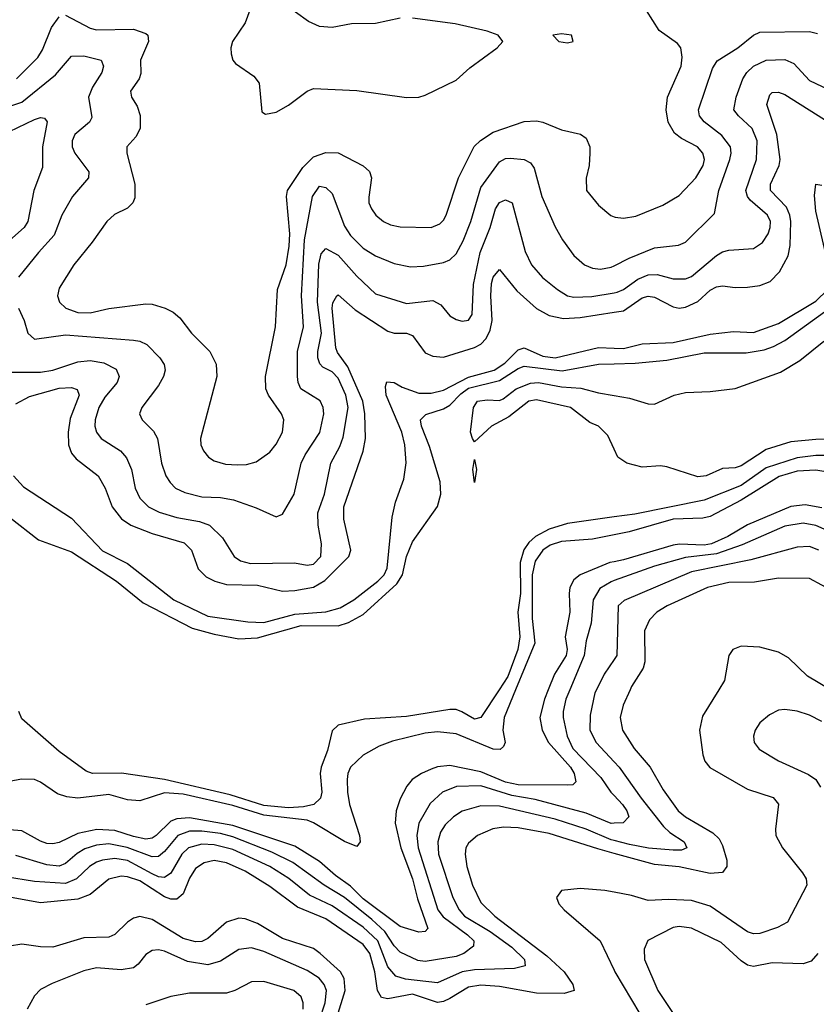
# Model space of a CAD drawing. Header units: inches. Extents: x 1308407 to 1441228, y 959628 to 1036311.
# Tile 588 of 656: x 1398083 to 1400652, y 998986 to 1002160. Entities that reach past the tile are written whole.
import ezdxf

# ---------------------------------------------------------------- set-up
doc = ezdxf.new("R2010")
doc.units = ezdxf.units.IN
doc.header["$MEASUREMENT"] = 0
for name, color, linetype in [('B3090', 7, 'Continuous'), ('B3999', 7, 'Continuous'), ('B4000', 7, 'Continuous'), ('B4909', 7, 'Continuous')]:
    doc.layers.add(name, color=color, linetype=linetype)

msp = doc.modelspace()

# ---------------------------------------------------------------- linework, layer by layer
at = {"layer": 'B3090', "color": 5}
for points, elevation in [([(1398837.1, 1002222.9), (1398810.2, 1002150), (1398769.3, 1002090), (1398763.2, 1002070), (1398764.5, 1002050), (1398770.2, 1002030.2), (1398779.1, 1002019.1), (1398838.4, 1001978.4), (1398855.4, 1001955.4), (1398863.4, 1001863.4), (1398875.9, 1001855.9), (1398910, 1001862), (1398950, 1001884.6), (1399009.9, 1001930.1), (1399030, 1001938.8), (1399170, 1001932.4), (1399330, 1001909.5), (1399370, 1001910.8), (1399390, 1001917), (1399490, 1001965.4), (1399534.7, 1002005.3), (1399622.9, 1002070), (1399641.2, 1002090), (1399626, 1002110), (1399590, 1002123.1), (1399486.9, 1002146.9), (1399350, 1002165.6)], 2720), ([(1399310, 1002165.7), (1399230, 1002147.6), (1399153.2, 1002146.8), (1399090, 1002134.7), (1399050, 1002137.9), (1399014.1, 1002154.1), (1398930, 1002214.6)], 2720), ([(1398072.7, 1001970), (1398141.7, 1002038.3), (1398156.6, 1002063.4), (1398184.9, 1002135.1), (1398210.4, 1002169.6)], 2680), ([(1398230, 1002174.5), (1398310, 1002133), (1398330, 1002127.6), (1398449.6, 1002129.6), (1398490, 1002116), (1398496, 1002110), (1398498.5, 1002090), (1398472.7, 1002030), (1398473.2, 1001986.8), (1398468.4, 1001970), (1398440.3, 1001930), (1398443.2, 1001910), (1398461.4, 1001881.4), (1398471.7, 1001851.7), (1398470.8, 1001810), (1398457.3, 1001782.7), (1398427.9, 1001750), (1398428.3, 1001730), (1398454, 1001630), (1398454, 1001586), (1398447.6, 1001570), (1398430, 1001552.4), (1398388.1, 1001531.9), (1398363.5, 1001510), (1398316.9, 1001443.1), (1398256.8, 1001370), (1398210, 1001295.1), (1398204.7, 1001270), (1398211.3, 1001250), (1398231.5, 1001230), (1398270, 1001215.7), (1398310, 1001215.5), (1398370, 1001229.5), (1398490, 1001244.1), (1398510, 1001242.8), (1398552.2, 1001230), (1398577.6, 1001217.6), (1398599.3, 1001199.3), (1398636.5, 1001150), (1398696.1, 1001090), (1398716.9, 1001050), (1398718.9, 1001010), (1398665.6, 1000810), (1398667.2, 1000790), (1398675.3, 1000770), (1398691.8, 1000750), (1398710, 1000737.6), (1398747, 1000727), (1398785, 1000725), (1398814, 1000726), (1398845.6, 1000734.4), (1398890, 1000766.4), (1398910, 1000791.5), (1398930.6, 1000830), (1398934.8, 1000870), (1398927.1, 1000890), (1398885, 1000950), (1398877, 1000970), (1398875, 1001010), (1398908.1, 1001170), (1398913.9, 1001290), (1398942.2, 1001370), (1398951.6, 1001430), (1398954.1, 1001470), (1398943.4, 1001590), (1398946.1, 1001610), (1398996.2, 1001683.8), (1399030, 1001717.7), (1399070, 1001732), (1399110, 1001730.6), (1399190, 1001689.2), (1399210.6, 1001670.6), (1399217.3, 1001650), (1399208.3, 1001588.2), (1399208.8, 1001570), (1399217.4, 1001550), (1399231.2, 1001530), (1399255.6, 1001510), (1399278.7, 1001498.7), (1399310, 1001492.8), (1399410, 1001490.2), (1399437.8, 1001502.2), (1399450, 1001513.8), (1399457.9, 1001530), (1399497.8, 1001650), (1399548.3, 1001751.7), (1399568.7, 1001771.3), (1399610, 1001798.1), (1399710, 1001832.5), (1399750, 1001834), (1399770, 1001830.1), (1399830, 1001805), (1399891.4, 1001791.4), (1399910, 1001778), (1399921.6, 1001750), (1399922, 1001730), (1399918.9, 1001690), (1399909.3, 1001649.3), (1399911.3, 1001610), (1399950, 1001562.3), (1399989.3, 1001529.3), (1400000, 1001525.1)], 2680), ([(1398011.9, 1001868.1), (1398090, 1001894.1), (1398197.7, 1001982.3), (1398250, 1002042.2), (1398290, 1002043.5), (1398345.3, 1002030), (1398353.2, 1002010), (1398348, 1001990), (1398317.3, 1001942.7), (1398304.9, 1001910), (1398315, 1001845), (1398307.5, 1001830), (1398260.5, 1001790), (1398251.5, 1001770), (1398251.5, 1001750), (1398260.4, 1001730), (1398306.2, 1001670), (1398304.2, 1001650), (1398252.6, 1001590), (1398218.8, 1001530), (1398194.4, 1001465.6), (1398143, 1001410), (1398079.2, 1001330)], 2660), ([(1398050, 1001800.1), (1398130, 1001838.4), (1398150, 1001844.6), (1398162.9, 1001842.9), (1398170.8, 1001830.8), (1398156.1, 1001750), (1398155.8, 1001684.2), (1398128.6, 1001610), (1398109.1, 1001510), (1398097.5, 1001490), (1398050, 1001447.9)], 2640), ([(1398078.4, 1001230), (1398097.2, 1001190), (1398109.1, 1001149.1), (1398130, 1001130.2), (1398230, 1001144.6), (1398450, 1001127), (1398470, 1001123.5), (1398492.6, 1001112.6), (1398534.7, 1001070), (1398548.7, 1001048.7), (1398551.5, 1001030), (1398546.7, 1001010), (1398530, 1000980.8), (1398476.2, 1000910), (1398469.1, 1000890), (1398477.8, 1000870), (1398513.8, 1000833.8), (1398527, 1000810), (1398540.4, 1000730), (1398554, 1000690), (1398567.7, 1000667.7), (1398585.6, 1000650), (1398615.5, 1000635.5), (1398670, 1000622), (1398730, 1000619.6), (1398772.2, 1000612.2), (1398845.9, 1000585.9), (1398910, 1000557), (1398930, 1000566), (1398967.6, 1000630), (1398990.9, 1000730), (1399003, 1000757), (1399050.9, 1000829.1), (1399063.4, 1000890), (1399061.2, 1000910), (1399051.3, 1000931.3), (1398989.9, 1000970), (1398980.4, 1000990), (1398978.9, 1001010), (1398978.2, 1001090), (1398998.1, 1001170), (1398991.8, 1001270), (1399001.4, 1001450), (1399027.1, 1001590), (1399050, 1001623.2), (1399070, 1001619), (1399090, 1001600.2), (1399130, 1001494.2), (1399150, 1001464.1), (1399190, 1001423.8), (1399230, 1001399.1), (1399290, 1001374), (1399343.6, 1001363.6), (1399385.5, 1001365.5), (1399450, 1001377.2), (1399470, 1001386), (1399490, 1001405.2), (1399512.8, 1001447.2), (1399538.2, 1001510), (1399570, 1001619.7), (1399630, 1001702.5), (1399650, 1001712.5), (1399665.8, 1001714.2), (1399709.6, 1001709.6), (1399730, 1001698.8), (1399741.9, 1001681.9), (1399766.7, 1001590), (1399810, 1001492), (1399833.4, 1001450), (1399870, 1001400.2), (1399904, 1001370), (1399930, 1001359.1), (1399955.9, 1001355.9), (1399990, 1001361.9), (1400000, 1001367)], 2660), ([(1398050, 1001023.4), (1398150, 1001024.2), (1398190, 1001030.1), (1398270, 1001057.2), (1398310, 1001061.1), (1398354, 1001054), (1398393.4, 1001033.4), (1398403.7, 1001010), (1398396.6, 1000990), (1398357.3, 1000942.7), (1398337.8, 1000910), (1398325.7, 1000870), (1398325.2, 1000850), (1398330.1, 1000830), (1398345.8, 1000810), (1398408.3, 1000770), (1398427.5, 1000747.5), (1398442.9, 1000710), (1398454.6, 1000650), (1398470, 1000618), (1398497.8, 1000590), (1398532.3, 1000572.3), (1398590, 1000555.3), (1398662.8, 1000542.8), (1398695.2, 1000530), (1398736.8, 1000490), (1398774.2, 1000430), (1398795, 1000415), (1398826.7, 1000406.7), (1398969, 1000409), (1399010, 1000401.2), (1399030, 1000404.5), (1399053.8, 1000430), (1399056.6, 1000470), (1399045.6, 1000530), (1399044.8, 1000570), (1399065.4, 1000630), (1399086.5, 1000730), (1399115.4, 1000784.6), (1399125.7, 1000814.3), (1399142.2, 1000910), (1399135.1, 1000950), (1399110, 1001004.5), (1399090, 1001024.9), (1399060, 1001040), (1399050.3, 1001050.3), (1399044.7, 1001070), (1399044.3, 1001090), (1399055.6, 1001150), (1399042.8, 1001250), (1399048, 1001372), (1399055, 1001405), (1399070, 1001422.9), (1399110, 1001400.9), (1399170, 1001333.4), (1399230, 1001276.4), (1399330, 1001245.5), (1399414.7, 1001254.7), (1399440.5, 1001240.5), (1399470, 1001205.8), (1399490, 1001193.2), (1399510, 1001188.5), (1399530, 1001191.3), (1399542.4, 1001210), (1399546.7, 1001306.7), (1399567.8, 1001410), (1399599.6, 1001490), (1399617.6, 1001550), (1399630, 1001571.2), (1399650, 1001579.8), (1399670.7, 1001570), (1399712.6, 1001412.6), (1399733.8, 1001370), (1399769.3, 1001329.3), (1399816.8, 1001290), (1399850, 1001270.1), (1399870, 1001265.4), (1399928.3, 1001268.3), (1400000, 1001280.1)], 2640), ([(1398070, 1000922.1), (1398114.1, 1000945.9), (1398210, 1000972.1), (1398250, 1000974.3), (1398268.3, 1000968.3), (1398274.4, 1000950), (1398245.9, 1000874.1), (1398239.2, 1000830), (1398239.9, 1000790), (1398250, 1000762.3), (1398264.9, 1000744.9), (1398335.8, 1000690), (1398358.4, 1000650), (1398381, 1000590), (1398410.6, 1000550.6), (1398441.4, 1000530), (1398510, 1000503.2), (1398613.6, 1000473.6), (1398636.3, 1000450), (1398658.3, 1000390), (1398684.2, 1000364.1), (1398712.3, 1000350), (1398750, 1000339.7), (1398850, 1000337.1), (1398930, 1000318.2), (1398970, 1000319.5), (1399030, 1000330.6), (1399067.4, 1000352.6), (1399144.5, 1000430), (1399151.1, 1000450), (1399127.8, 1000550), (1399128.4, 1000590), (1399190.6, 1000769.4), (1399197.9, 1000810), (1399195.5, 1000890), (1399189.7, 1000930), (1399141.5, 1001041.5), (1399107.3, 1001087.3), (1399102.4, 1001102.4), (1399090, 1001230.1), (1399092.7, 1001247.3), (1399106, 1001270), (1399110, 1001273.5), (1399165.1, 1001225.1), (1399270, 1001155.8), (1399290, 1001150.1), (1399330, 1001149.1), (1399350, 1001142.3), (1399390, 1001086.3), (1399415, 1001075), (1399450, 1001072.6), (1399550, 1001103.7), (1399570, 1001114.3), (1399587.7, 1001132.3), (1399600.3, 1001159.7), (1399606.5, 1001190), (1399602.1, 1001270), (1399604.7, 1001310), (1399610, 1001330.2), (1399630, 1001355.2), (1399685.8, 1001285.8), (1399750, 1001229.2), (1399790, 1001206.8), (1399836.8, 1001196.8), (1399890, 1001199.8), (1400000, 1001216.9)], 2620), ([(1398062.5, 1000690), (1398094.5, 1000654.5), (1398250, 1000553), (1398350, 1000447.6), (1398430, 1000407), (1398580.1, 1000290), (1398690, 1000237.3), (1398818.7, 1000218.7), (1398870, 1000217.2), (1398970, 1000243.4), (1399070, 1000250.9), (1399115.8, 1000264.2), (1399160.4, 1000290), (1399237.7, 1000350), (1399258, 1000370), (1399268.4, 1000391.6), (1399284.1, 1000555.9), (1399295, 1000605), (1399321.5, 1000678.5), (1399328.9, 1000731.1), (1399324.7, 1000790), (1399315.6, 1000830), (1399264.9, 1000950), (1399262.1, 1000977.9), (1399266.8, 1000993.2), (1399290, 1000990.9), (1399315.9, 1000975.9), (1399370, 1000956.4), (1399410, 1000955.8), (1399450, 1000966), (1399530, 1001007.6), (1399613, 1001030), (1399647.2, 1001052.8), (1399690, 1001096.2), (1399710, 1001101.9), (1399770, 1001075.4), (1399810, 1001070.3), (1399950, 1001102.9), (1400000, 1001100.9)], 2580), ([(1398050, 1000556.5), (1398143.7, 1000483.7), (1398250, 1000444.7), (1398395.4, 1000350), (1398480.5, 1000280.5), (1398638.6, 1000198.6), (1398710, 1000178.9), (1398790, 1000164), (1398850, 1000167.3), (1398990, 1000207.4), (1399110, 1000205.9), (1399143, 1000217), (1399190, 1000242.8), (1399299.1, 1000340.9), (1399317.6, 1000370), (1399330.3, 1000429.7), (1399350, 1000477.3), (1399430, 1000590.4), (1399440.5, 1000630), (1399439.2, 1000670), (1399404.3, 1000784.3), (1399378.3, 1000850), (1399375, 1000870), (1399393, 1000887), (1399450, 1000905.5), (1399470, 1000917), (1399505.7, 1000954.3), (1399530, 1000972), (1399630, 1000997.1), (1399690, 1001035.5), (1399710, 1001043.4), (1399831.9, 1001028.1), (1399950, 1001050.1), (1400000, 1001051.1)], 2560), ([(1400000, 1000775.9), (1399979.3, 1000819.3), (1399949.2, 1000849.2), (1399921.2, 1000861.2), (1399859.3, 1000910), (1399750, 1000935.1), (1399724.9, 1000930), (1399659.9, 1000880.1), (1399604, 1000850), (1399550, 1000799), (1399542.7, 1000810), (1399537, 1000830), (1399546.3, 1000910), (1399559.1, 1000930), (1399590, 1000934.7), (1399630, 1000932.6), (1399642.4, 1000937.6), (1399683.5, 1000970), (1399730, 1000988.5), (1399756, 1000990), (1399830, 1000976.5), (1399892.7, 1000972.7), (1399950, 1000957), (1400000, 1000948.6)], 2540), ([(1400000, 1000557), (1399850, 1000535.8), (1399790, 1000517.9), (1399746.2, 1000493.8), (1399725, 1000475), (1399708.8, 1000451.2), (1399697.1, 1000410), (1399698.4, 1000310), (1399689.4, 1000250), (1399696.3, 1000170), (1399689.3, 1000130), (1399657.4, 1000042.6), (1399629.2, 1000000)], 2560), ([(1400000, 1000499.3), (1399930, 1000485.5), (1399830, 1000478.1), (1399793.8, 1000466.2), (1399770.1, 1000450), (1399745.5, 1000414.5), (1399736, 1000370), (1399735.9, 1000230), (1399744.6, 1000150), (1399682.3, 1000000)], 2580), ([(1400000, 1000412.7), (1399986.3, 1000410), (1399890.2, 1000370), (1399870, 1000354.6), (1399857.3, 1000330), (1399854.4, 1000310), (1399857, 1000250), (1399841.6, 1000170), (1399848.1, 1000130), (1399845.7, 1000110), (1399807.5, 1000050), (1399787.7, 1000000)], 2620), ([(1400000, 1000351.9), (1399990, 1000348.3), (1399953.6, 1000326.4), (1399932.5, 1000290), (1399925.5, 1000214.5), (1399910, 1000157.6), (1399903.1, 1000110), (1399857.1, 1000000)], 2640), ([(1400000, 1000097), (1399967.5, 1000050), (1399942.8, 1000000)], 2660)]:
    msp.add_lwpolyline(points, dxfattribs=dict(at, elevation=elevation))
for points, elevation in [([(1399830, 1002114.5), (1399802, 1002110), (1399822, 1002090), (1399850, 1002086), (1399868, 1002090), (1399862, 1002110)], 2720), ([(1399550, 1000668), (1399543.7, 1000710), (1399550, 1000742), (1399556.3, 1000710)], 2540)]:
    msp.add_lwpolyline(points, close=True, dxfattribs=dict(at, elevation=elevation))
at = {"layer": 'B3999', "color": 5}
for points, elevation in [([(1399682.3, 1000000), (1399644.9, 999910), (1399641.4, 999870), (1399648.5, 999830), (1399643.4, 999816.6), (1399632.3, 999807.7), (1399610, 999808.8), (1399490, 999858.2), (1399430, 999864.7), (1399390, 999859.5), (1399285.5, 999834.5), (1399241.7, 999818.3), (1399190, 999788.7), (1399149.3, 999750.7), (1399140.9, 999730), (1399139, 999710), (1399139.5, 999670), (1399146.3, 999630), (1399179.2, 999530), (1399180.8, 999510), (1399170, 999494.6), (1399130, 999510.4), (1399030.8, 999570.8), (1399010, 999579.1), (1398870, 999595.9), (1398770, 999627.1), (1398610, 999663.6), (1398550, 999667.6), (1398470, 999642), (1398430, 999645.4), (1398370, 999661.7), (1398270, 999650.3), (1398234.8, 999654.8), (1398204.6, 999664.6), (1398150, 999701.7), (1398130, 999710.3), (1398088.5, 999711.5), (1398010, 999696.4)], 2580), ([(1399787.7, 1000000), (1399775.7, 999970), (1399760.6, 999910), (1399768.3, 999870), (1399788.1, 999830), (1399859, 999750), (1399871.5, 999730), (1399876.6, 999703.4), (1399866.3, 999693.7), (1399850, 999692.3), (1399690, 999693.2), (1399650, 999702.2), (1399570, 999735.7), (1399470, 999755.2), (1399430, 999751.2), (1399410, 999744.3), (1399378.2, 999730), (1399348.4, 999710), (1399331.1, 999688.9), (1399310, 999648.5), (1399296.5, 999610), (1399293.6, 999570), (1399311.9, 999490), (1399349.2, 999390), (1399365.7, 999325.7), (1399398.6, 999230), (1399390, 999220.3), (1399370, 999218.4), (1399310, 999236.9), (1399190, 999326.2), (1399150, 999366.8), (1399101.1, 999401.1), (1399050, 999446.1), (1398970, 999495.9), (1398770, 999562.1), (1398630, 999586.5), (1398590, 999584.1), (1398570, 999576.3), (1398523.3, 999530), (1398510, 999521.5), (1398490, 999518.6), (1398450, 999526.5), (1398390, 999546.6), (1398331, 999549), (1398270, 999536.5), (1398210, 999507.8), (1398190, 999502.7), (1398170, 999504.1), (1398150, 999512), (1398090, 999544.6), (1398050, 999548.7)], 2620), ([(1399629.2, 1000000), (1399570, 999910.7), (1399550, 999904.9), (1399509, 999929), (1399490, 999935.7), (1399470, 999936.2), (1399330, 999913.7), (1399194.5, 999905.5), (1399110, 999885.6), (1399090, 999867.4), (1399075.8, 999804.2), (1399054.9, 999750), (1399051.5, 999730), (1399057.3, 999670), (1399052.8, 999650), (1399031.5, 999630), (1398997.7, 999622.3), (1398950, 999618.7), (1398870, 999626.7), (1398761.6, 999661.6), (1398550, 999710.2), (1398410.8, 999730.8), (1398318, 999730), (1398297, 999737), (1398210, 999800.4), (1398090, 999906.2), (1398079.5, 999930)], 2560), ([(1399857.1, 1000000), (1399844.6, 999970), (1399835.1, 999930), (1399835.4, 999910), (1399848.3, 999850), (1399867, 999810), (1399957.1, 999717.1), (1399989.6, 999669.6), (1400000, 999658.7)], 2640), ([(1399942.8, 1000000), (1399937.9, 999990), (1399922.2, 999917.8), (1399921.8, 999870), (1399942.3, 999830), (1400000, 999767.1)], 2660), ([(1400000, 999569.2), (1399990, 999568.6), (1399910, 999602.4), (1399745.8, 999645.8), (1399670, 999659.1), (1399570, 999689.7), (1399491.9, 999688.1), (1399446.8, 999670), (1399407.1, 999632.9), (1399369.8, 999570.2), (1399363.1, 999530), (1399367.7, 999490), (1399431, 999290), (1399448, 999268), (1399526.6, 999210), (1399547.2, 999190), (1399546.6, 999173.4), (1399515.6, 999150), (1399490, 999140.1), (1399390, 999123.7), (1399366.6, 999126.6), (1399310, 999153.9), (1399290, 999174.2), (1399260.1, 999220.1), (1399218.8, 999258.8), (1399130, 999330.5), (1399064.3, 999370), (1398963.2, 999443.2), (1398896.4, 999476.4), (1398770, 999525.6), (1398730, 999536), (1398670, 999543.6), (1398630, 999543.7), (1398592.7, 999530), (1398550, 999478.1), (1398530, 999461.8), (1398510, 999461.3), (1398428.9, 999491.1), (1398370, 999503.5), (1398330, 999499.1), (1398292.9, 999487.1), (1398267.9, 999472.1), (1398230, 999439.5), (1398210, 999430.9), (1398170, 999434.9), (1398070, 999465.6)], 2640), ([(1400000, 999513.7), (1399990, 999516.3), (1399910, 999550), (1399810, 999582.4), (1399630, 999624.7), (1399570, 999626.1), (1399510, 999608.2), (1399481.4, 999590), (1399455.5, 999564.5), (1399439.8, 999540.2), (1399430.8, 999510), (1399434, 999470), (1399479.9, 999330), (1399499.7, 999290), (1399517.7, 999270), (1399600, 999220), (1399669.6, 999170), (1399710.6, 999130), (1399713.2, 999110), (1399678.6, 999101.4), (1399550, 999096.7), (1399510, 999090.4), (1399430, 999054.8), (1399326.7, 999066.7), (1399296.1, 999076.1), (1399270, 999106.6), (1399238.1, 999190), (1399190, 999234.1), (1399090, 999303.5), (1399017.3, 999337.3), (1398951.1, 999391.1), (1398889.4, 999430), (1398770, 999484.3), (1398710, 999500.4), (1398670, 999501.5), (1398627.2, 999490), (1398605.7, 999470), (1398570, 999408.9), (1398550, 999394.6), (1398530, 999397.1), (1398510, 999406), (1398430, 999449.5), (1398390, 999455.4), (1398350, 999450.8), (1398330, 999443.5), (1398307.8, 999430), (1398265.7, 999390), (1398230, 999375.5), (1398130, 999381.6), (1398036.7, 999396.7)], 2660), ([(1400000, 999472.3), (1399947, 999487), (1399790, 999536.9), (1399690, 999555.2), (1399642.9, 999557.1), (1399609, 999551), (1399559.6, 999530), (1399530, 999504.8), (1399522.1, 999490), (1399519.6, 999470), (1399525.1, 999430), (1399543.6, 999370), (1399570, 999314.4), (1399615.5, 999270), (1399782.4, 999142.4), (1399838.3, 999090), (1399866.3, 999050), (1399871.2, 999030), (1399839.2, 999020.8), (1399750, 999021.8), (1399630, 999043.5), (1399570, 999047.5), (1399530, 999041.4), (1399470, 999004.1), (1399450, 998994.5), (1399430, 998991.7), (1399350, 999018), (1399270, 999003.6), (1399250, 999007.3), (1399237.1, 999030), (1399227.8, 999090), (1399212.1, 999150), (1399190, 999178.5), (1399070, 999261.6), (1398979, 999299), (1398890, 999365.4), (1398810, 999414.9), (1398750, 999441.4), (1398710, 999448.9), (1398677.7, 999442.3), (1398650, 999423.6), (1398630, 999392.9), (1398610, 999342.2), (1398590, 999324.3), (1398570, 999324.8), (1398550, 999332.6), (1398470, 999383.7), (1398430, 999397.2), (1398410, 999398.6), (1398370, 999388.7), (1398310, 999339.5), (1398270, 999324.4), (1398150, 999312.4), (1398050, 999331.5)], 2680), ([(1400000, 999347), (1399970, 999352.6), (1399890, 999359), (1399830, 999352.2), (1399814, 999330), (1399821.2, 999310), (1399838.4, 999290), (1399954.8, 999190), (1400000, 999095.5)], 2720), ([(1399082.8, 998870), (1399132.3, 999030), (1399129.4, 999069.4), (1399117.5, 999090), (1399052.3, 999150), (1399030, 999165.1), (1398930, 999198), (1398850, 999246.7), (1398810, 999261.5), (1398790, 999263.9), (1398750, 999250.4), (1398690, 999197.5), (1398670, 999188.5), (1398650, 999187.3), (1398610, 999197.4), (1398510, 999258.9), (1398470, 999268.9), (1398450, 999263.2), (1398430, 999250.9), (1398390, 999210.4), (1398370, 999201.9), (1398290, 999199.7), (1398190, 999170.3), (1398150, 999170.7), (1398090, 999179.1), (1398050, 999172.9)], 2720), ([(1399050, 998934.3), (1399068.1, 998990), (1399071.9, 999030), (1399065.2, 999050), (1399048.7, 999070), (1399010, 999094.3), (1398870, 999155.6), (1398830, 999167.6), (1398790, 999162.8), (1398730, 999124.8), (1398690, 999113.4), (1398624.2, 999124.2), (1398550, 999156.6), (1398530, 999161.5), (1398510, 999159.1), (1398490, 999146.6), (1398465.1, 999114.9), (1398450, 999103.4), (1398410, 999096.9), (1398330, 999102.8), (1398290, 999093.2), (1398187, 999053), (1398150, 999032.9), (1398130, 999012.8), (1398106.7, 998970)], 2740), ([(1398997.5, 998970), (1398997, 998990), (1398990.4, 999010), (1398967.4, 999030), (1398870, 999058.9), (1398830, 999058), (1398776.9, 999030), (1398750, 999022), (1398630, 999021.2), (1398570, 999010.7), (1398490, 998983.7)], 2760)]:
    msp.add_lwpolyline(points, dxfattribs=dict(at, elevation=elevation))
at = {"layer": 'B4000', "color": 5}
for points, elevation in [([(1400000, 1001525.1), (1400003.7, 1001523.7), (1400030, 1001520.2), (1400070, 1001526.8), (1400157.5, 1001562.5), (1400210, 1001593.4), (1400263.9, 1001650), (1400286.8, 1001690), (1400290.9, 1001710), (1400286, 1001730), (1400268.9, 1001750), (1400217.4, 1001777.4), (1400194.8, 1001794.8), (1400174.5, 1001830), (1400167.9, 1001870), (1400172.2, 1001910), (1400216.2, 1002010), (1400219.2, 1002039.2), (1400214.6, 1002070), (1400203.9, 1002083.9), (1400144.9, 1002124.9), (1400104.7, 1002190)], 2680), ([(1400000, 1001367), (1400048.5, 1001391.5), (1400130, 1001425), (1400207.1, 1001432.8), (1400230, 1001443), (1400324.2, 1001535.7), (1400337.7, 1001610), (1400373.4, 1001710), (1400377.3, 1001730), (1400374.9, 1001750), (1400347.2, 1001787.2), (1400290.6, 1001830.6), (1400275.8, 1001850), (1400272.1, 1001870), (1400317.5, 1002002.5), (1400332.4, 1002027.6), (1400398.7, 1002070), (1400449.6, 1002110.4), (1400470, 1002119.6), (1400630, 1002122.3), (1400655.5, 1002115.5)], 2660), ([(1400000, 1001280.1), (1400010, 1001281.8), (1400030, 1001290.5), (1400076.7, 1001323.3), (1400110, 1001337.2), (1400139.1, 1001339.1), (1400190, 1001325), (1400230, 1001324.6), (1400250, 1001332.8), (1400330, 1001400.1), (1400350, 1001411.3), (1400370, 1001417.2), (1400450, 1001423), (1400478.1, 1001441.9), (1400496.9, 1001470), (1400503.7, 1001490), (1400503.9, 1001510), (1400494.1, 1001530), (1400438.8, 1001578.7), (1400430.4, 1001590), (1400425.1, 1001610), (1400459.2, 1001710), (1400460.8, 1001770), (1400444.7, 1001810), (1400401.1, 1001850), (1400386.3, 1001870), (1400394, 1001910), (1400415.4, 1001970), (1400427.8, 1001990), (1400450, 1002010.6), (1400490, 1002030.1), (1400550, 1002032.2), (1400579.1, 1002019.1), (1400630, 1001964.4), (1400710, 1001926.9)], 2640), ([(1400000, 1001216.9), (1400030, 1001221.6), (1400090, 1001263.6), (1400110, 1001269.3), (1400130, 1001266.1), (1400190, 1001234.5), (1400210, 1001230.1), (1400230, 1001233), (1400270, 1001251.8), (1400310, 1001288.5), (1400330, 1001299.3), (1400350, 1001302.3), (1400390, 1001296.8), (1400430, 1001297.8), (1400470, 1001303.4), (1400503.5, 1001316.5), (1400532.8, 1001347.2), (1400561.2, 1001398.8), (1400567.9, 1001432.1), (1400569.7, 1001510), (1400567.1, 1001530), (1400556.3, 1001556.3), (1400504.5, 1001610), (1400504.2, 1001630), (1400532.1, 1001690), (1400535.9, 1001710), (1400524.5, 1001790), (1400492.9, 1001887.1), (1400502.5, 1001917.5), (1400510, 1001925), (1400530, 1001926.7), (1400550, 1001918.8), (1400678.5, 1001838.5)], 2620), ([(1400700, 1001330), (1400650, 1001543.1), (1400646.7, 1001593.3), (1400650, 1001630.3), (1400670, 1001626.8)], 2580), ([(1400000, 1001100.9), (1400030, 1001099.7), (1400090, 1001115.3), (1400190, 1001119.2), (1400310, 1001146.7), (1400385.1, 1001154.9), (1400450, 1001152.1), (1400530, 1001180.5), (1400650, 1001253.1), (1400688.9, 1001290)], 2580), ([(1400000, 1001051.1), (1400067.5, 1001052.5), (1400170, 1001062.9), (1400290, 1001086.4), (1400426.1, 1001086.1), (1400483.9, 1001096), (1400513.9, 1001106.1), (1400550, 1001125.6), (1400710, 1001240.7)], 2560), ([(1400000, 1000948.6), (1400050, 1000940.2), (1400110, 1000921.3), (1400130, 1000920.3), (1400194, 1000950), (1400230, 1000958.3), (1400310, 1000961.6), (1400390, 1000971.5), (1400536.6, 1001023.4), (1400599, 1001061), (1400676.7, 1001123.3)], 2540), ([(1400747.4, 1000807.4), (1400650, 1000806.5), (1400570, 1000799.5), (1400490, 1000774.6), (1400410, 1000721.7), (1400390, 1000715.4), (1400350, 1000713.6), (1400296.3, 1000690), (1400270, 1000686.4), (1400170, 1000719.1), (1400150, 1000722), (1400090, 1000718), (1400041.2, 1000730), (1400012.3, 1000750), (1400000, 1000775.9)], 2540), ([(1400870, 1000754.8), (1400650, 1000755), (1400590, 1000747.1), (1400490, 1000715.3), (1400410, 1000658.7), (1400290, 1000610.9), (1400066.5, 1000566.5), (1400000, 1000557)], 2560), ([(1401466.7, 1000000), (1401442.8, 1000022.8), (1401310, 1000087.2), (1401230, 1000111.9), (1401210, 1000128.9), (1401120.9, 1000300.9), (1401032.6, 1000410), (1400977.1, 1000557.1), (1400950, 1000595.5), (1400890, 1000639.9), (1400810, 1000659), (1400710, 1000697.9), (1400650, 1000707.8), (1400590, 1000704.5), (1400532.5, 1000687.5), (1400410, 1000611.4), (1400310, 1000558.8), (1400286.5, 1000553.5), (1400190, 1000549.6), (1400048.9, 1000508.9), (1400000, 1000499.3)], 2580), ([(1400670, 1000586.5), (1400616.3, 1000596.3), (1400570, 1000590.2), (1400430, 1000531.1), (1400366.5, 1000493.5), (1400314.2, 1000470), (1400290, 1000465.6), (1400210.7, 1000469.3), (1400190, 1000466.1), (1400030, 1000418.6), (1400000, 1000412.7)], 2620), ([(1400677.6, 1000517.6), (1400650, 1000529.3), (1400610, 1000537), (1400550, 1000527.2), (1400412.4, 1000467.6), (1400330, 1000437.7), (1400230, 1000426.1), (1400130, 1000398.2), (1400000, 1000351.9)], 2640), ([(1400659.8, 1000450), (1400630, 1000461.4), (1400590, 1000460.1), (1400441.4, 1000418.6), (1400250, 1000379.8), (1400032.7, 1000287.3), (1400013.2, 1000270), (1400009, 1000110), (1400000, 1000097)], 2660), ([(1400932, 1000000), (1400910, 1000065.4), (1400900.8, 1000080.8), (1400878, 1000098), (1400810, 1000122.5), (1400784.7, 1000144.7), (1400760.8, 1000210), (1400756.6, 1000270), (1400747.5, 1000287.5), (1400710, 1000315.4), (1400630, 1000358.4), (1400530, 1000359.7), (1400453, 1000347), (1400370, 1000345.4), (1400301.3, 1000330), (1400171.1, 1000270), (1400138, 1000250), (1400114.2, 1000225.8), (1400097.7, 1000190), (1400099.1, 1000090), (1400093.5, 1000070), (1400056.2, 1000010), (1400051.7, 1000000)], 2680), ([(1400697.4, 1000000), (1400624, 1000044), (1400562.3, 1000102.3), (1400530, 1000121.5), (1400470, 1000137.7), (1400410, 1000140.9), (1400382.4, 1000130), (1400370.2, 1000109.8), (1400356, 1000030), (1400337.7, 1000000)], 2720)]:
    msp.add_lwpolyline(points, dxfattribs=dict(at, elevation=elevation))
at = {"layer": 'B4909', "color": 5}
for points, elevation in [([(1400051.7, 1000000), (1400029.1, 999950), (1400019.8, 999910), (1400027.2, 999870), (1400065, 999810), (1400115.9, 999750), (1400157.6, 999677.6), (1400206.2, 999610), (1400230.1, 999590), (1400318.1, 999538.1), (1400338.8, 999518.8), (1400350, 999497.8), (1400363.6, 999450), (1400363.2, 999430), (1400349, 999411), (1400310, 999407.3), (1400210, 999429.1), (1400130, 999436.2), (1400000, 999472.3)], 2680), ([(1400337.7, 1000000), (1400285.5, 999914.5), (1400275.8, 999870), (1400285.7, 999790), (1400292.9, 999770), (1400308.9, 999748.9), (1400430, 999679.6), (1400512.6, 999652.6), (1400530.6, 999630.6), (1400520.7, 999550), (1400522, 999530), (1400543.5, 999490), (1400607.7, 999410), (1400618.9, 999390), (1400621.4, 999370), (1400558.6, 999250), (1400526.8, 999233.2), (1400470, 999214.3), (1400450, 999212.7), (1400430, 999218.9), (1400310, 999302), (1400250, 999320.3), (1400176.5, 999323.5), (1400110, 999320.4), (1400056.3, 999336.3), (1400000, 999347)], 2720), ([(1400670, 999897.3), (1400630, 999917.5), (1400590, 999930.6), (1400550, 999936.2), (1400530, 999934), (1400501.2, 999918.8), (1400470, 999893), (1400454.6, 999870), (1400449, 999850), (1400451.6, 999830), (1400468.2, 999808.2), (1400530, 999771), (1400626.6, 999726.6), (1400650.2, 999710), (1400665.6, 999685.6)], 2740), ([(1400000, 999767.1), (1400015.7, 999750), (1400086.8, 999650), (1400159.4, 999559.4), (1400179.7, 999539.7), (1400225.4, 999510), (1400234.8, 999490), (1400217.2, 999482.8), (1400190, 999482.4), (1400110.4, 999489.6), (1400050, 999500.8), (1400000, 999513.7)], 2660), ([(1400000, 999658.7), (1400027.3, 999630), (1400040.9, 999610), (1400047.7, 999590), (1400029, 999571), (1400000, 999569.2)], 2640), ([(1400657.2, 999150), (1400635, 999125), (1400610, 999115.8), (1400510, 999119.9), (1400450, 999107.3), (1400430, 999112.1), (1400410, 999125.8), (1400345.4, 999185.4), (1400250, 999231), (1400210, 999236.1), (1400190, 999233.3), (1400108.9, 999191.1), (1400096.3, 999163.7), (1400098.4, 999130), (1400141.3, 999030), (1400194.8, 998950)], 2740), ([(1400000, 999095.5), (1400002.6, 999090), (1400110.1, 998910), (1400121.5, 998870), (1400120.9, 998850), (1400110.1, 998810), (1400087.6, 998770), (1400070, 998759), (1400050, 998757), (1400030, 998761.8), (1400010, 998776.5), (1400000, 998789)], 2720)]:
    msp.add_lwpolyline(points, dxfattribs=dict(at, elevation=elevation))

doc.saveas('drawing.dxf')
